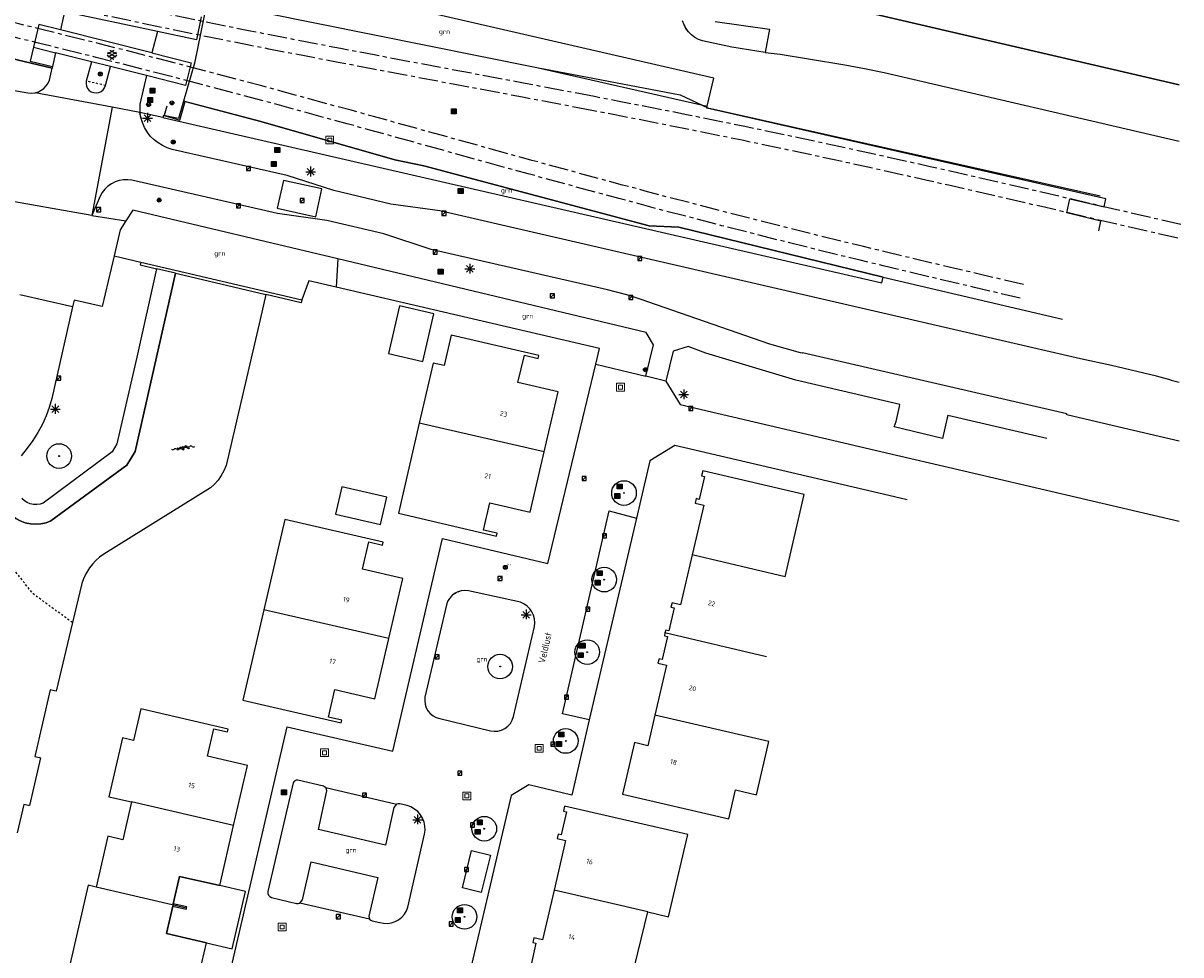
# Model space of a CAD drawing. Header units: metres. Extents: x 116958 to 118326, y 475500 to 477904.
# Tile 990 of 1001: x 117882 to 118000, y 477325 to 477420. Entities that reach past the tile are written whole.
import ezdxf

# ---------------------------------------------------------------- set-up
doc = ezdxf.new("R2010")
doc.units = ezdxf.units.M
doc.header["$LTSCALE"] = 0.2
doc.linetypes.add('AM-AS', pattern=[16, 10, -2, 2, -2])
doc.linetypes.add('MATGRENS', pattern=[2, 1, -1])
doc.layers.get('0').update_dxf_attribs({"color": 6})
for name, color, linetype in [('B-WE-AM-AS_SPOOR_TRAM-G', 252, 'AM-AS'), ('B-WE-GR-BOOM-G', 252, 'Continuous'), ('B-WE-GR-GROENVOORZIENING-GV', 252, 'Continuous'), ('B-WE-GW-WATERGANG_WATERLIJN-G', 252, 'Continuous'), ('B-WE-IE-MEUBILAIR-G', 252, 'Continuous'), ('B-WE-IE-MEUBILAIR_WEGMEUBILAIR_LICHTMAST-G', 252, 'Continuous'), ('B-WE-IE-MEUBILAIR_WEGMEUBILAIR_VERKEERSBORD-PAAL', 252, 'Continuous'), ('B-WE-IE-MEUBILAIR_WEGMEUBILAIR_VERKEERSLICHT-G', 252, 'Continuous'), ('B-WE-IE-TERREINAFSCHEIDING_KUNSTMATIG_HEKWERK-G', 252, 'HEKWERK'), ('B-WE-KW-KUNSTWERK_WALBESCHERMING-GV', 252, 'Continuous'), ('B-WE-OG-BEBOUWING-GV', 252, 'Continuous'), ('B-WE-OG-HUISNUMMER-T25', 2, 'Continuous'), ('B-WE-OG-STRAATNAAM-T35', 3, 'Continuous'), ('B-WE-RI-HWA_KOLK_TROTTOIRKOLK-G', 252, 'Continuous'), ('B-WE-VH-MATERIAALGRENS-G', 252, 'MATGRENS'), ('B-WE-VH-VERHARDING_ASFALT-GV', 252, 'Continuous')]:
    doc.layers.add(name, color=color, linetype=linetype)
doc.layers.add('B-WE-RI-RIOOLPUT', color=31, linetype='Continuous', lineweight=0)
doc.styles.get("Standard").update_dxf_attribs({"font": 'isocp.shx'})
doc.linetypes.add('HEKWERK', pattern='A,5,-1,[103,standaard.shx,S=0.5,R=0,X=0,Y=0],-1', length=7)

# ---------------------------------------------------------------- blocks, each defined once
blk = doc.blocks.new('BGTGV')
for p, q in [((0.0197, 0.04605), (-0.0497, 0.00595)), ((0.0433, 0.025), (-0.0433, -0.025)), ((0.0433, -0.025), (-0.0433, 0.025)), ((0.04965, 0.006), (-0.01975, 0.04605)), ((0.01965, -0.046), (-0.0494, -0.00615)), ((0.04955, -0.00605), (-0.0197, -0.046))]:
    blk.add_line(p, q)
blk = doc.blocks.new('BGT_GR')
at = {"insert": (0.043, 0.019), "char_height": 0.1, "attachment_point": 5, "line_spacing_factor": 0.8}
blk.add_mtext('{\\C256;grn}', dxfattribs=at)
blk = doc.blocks.new('BGTWT')
for centre, start_param, end_param in [((-0.024, -0.058), 5.873058, 6.693313), ((0.001, 0.072), 2.731465, 3.55172), ((0.027, -0.043), 5.873058, 6.693313), ((0.028, -0.058), 5.873058, 6.693313), ((0.053, 0.072), 2.731465, 3.55172), ((0.08, -0.043), 5.873058, 6.693313), ((0.106, 0.072), 2.731465, 3.55172), ((-0.106, 0.044), 2.731465, 3.55172), ((-0.08, -0.071), 5.873058, 6.693313), ((-0.053, 0.044), 2.731465, 3.55172), ((-0.05, 0.057), 2.731465, 3.55172), ((-0.027, -0.071), 5.873058, 6.693313), ((-0.001, 0.044), 2.731465, 3.55172), ((0.002, 0.057), 2.731465, 3.55172), ((0.055, 0.057), 2.731465, 3.55172)]:
    blk.add_ellipse(centre, major_axis=(0, 0.0627), ratio=0.52488, start_param=start_param, end_param=end_param)
blk = doc.blocks.new('CELQ211865')
for p, q in [((-0.5, 0), (0.5, 0)), ((0.35, -0.34), (-0.35, 0.34)), ((0.35, 0.34), (-0.35, -0.34)), ((0, 0.53), (0, -0.47))]:
    blk.add_line(p, q)
blk = doc.blocks.new('CELQ201000')
at = {"flags": 128}
for points in [[(-0.25, -0.25), (-0.25, 0.25), (0.25, 0.25), (0.25, -0.25), (-0.25, -0.25)], [(-0.18, -0.18), (-0.18, 0.18), (0.18, 0.18), (0.18, -0.18), (-0.18, -0.18)], [(-0.11, -0.11), (-0.11, 0.11), (0.11, 0.11), (0.11, -0.11), (-0.11, -0.11)], [(-0.04, -0.04), (-0.04, 0.04), (0.04, 0.04), (0.04, -0.04), (-0.04, -0.04)]]:
    blk.add_lwpolyline(points, dxfattribs=at)
blk = doc.blocks.new('Vri')
blk.add_lwpolyline([(-132, 151), (0, -200), (132, 151)])
blk.add_circle((0, 0), 200)
blk = doc.blocks.new('Vb')
blk.add_lwpolyline([(125, -138), (-127, -138), (0, 185), (114, -100), (-71, -100), (0, 100), (56, -60), (-13, -60), (0, -20), (1, 30)])
blk.add_circle((0, 0), 200)
blk = doc.blocks.new('Brandkr')
for p, q in [((-141, 141), (141, -141)), ((-141, -141), (141, 141))]:
    blk.add_line(p, q)
blk.add_circle((0, 0), 200)
at = {"oblique": 15}
blk.add_text('brk', height=180, dxfattribs=at).set_placement((172, 218))
blk = doc.blocks.new('Pbrd')
for points in [[(-400, -400), (400, -400), (400, 400), (-400, 400)], [(-200, -200), (200, -200), (200, 200), (-200, 200)]]:
    blk.add_lwpolyline(points, close=True)
blk = doc.blocks.new('Kvtrot')
blk.add_line((0, -420), (420, 0))
at = {"flags": 128}
blk.add_lwpolyline([(0, -420), (420, -420), (420, 0), (0, 0)], close=True, dxfattribs=at)
blk = doc.blocks.new('Bestboom')
h = blk.add_hatch(color=256)
h.dxf.hatch_style = 1
h.paths.add_polyline_path([(41, 0, 1), (-41, 0, 1)])
for radius in [1260, 41.1]:
    blk.add_circle((0, 0), radius)

msp = doc.modelspace()

# ---------------------------------------------------------------- linework, layer by layer
at = {"layer": 'B-WE-AM-AS_SPOOR_TRAM-G', "flags": 128}
for points in [[(117940.191, 477412.386), (117937.834, 477412.838), (117935.476, 477413.287), (117933.118, 477413.734), (117930.758, 477414.179), (117921.324, 477415.953), (117918.965, 477416.398), (117916.608, 477416.845), (117914.25, 477417.294), (117911.894, 477417.745), (117909.54, 477418.199), (117907.185, 477418.659), (117904.832, 477419.123), (117902.481, 477419.59), (117896.519, 477420.804), (117890.565, 477422.053), (117884.618, 477423.339), (117882.277, 477423.856), (117879.936, 477424.378), (117877.596, 477424.905), (117875.256, 477425.435), (117870.578, 477426.504), (117868.239, 477427.043), (117863.564, 477428.125), (117861.227, 477428.668), (117723.03, 477460.734), (117718.349, 477461.821)], [(117939.921, 477410.976), (117937.564, 477411.428), (117935.208, 477411.877), (117932.85, 477412.324), (117930.492, 477412.769), (117921.058, 477414.543), (117918.699, 477414.988), (117916.34, 477415.435), (117913.982, 477415.884), (117911.624, 477416.335), (117909.266, 477416.791), (117906.909, 477417.251), (117904.554, 477417.715), (117902.197, 477418.184), (117896.228, 477419.399), (117890.266, 477420.65), (117884.312, 477421.937), (117881.967, 477422.456), (117879.622, 477422.978), (117877.28, 477423.505), (117874.938, 477424.035), (117870.256, 477425.106), (117867.917, 477425.645), (117863.24, 477426.727), (117860.903, 477427.27), (117722.706, 477459.336), (117718.025, 477460.423)], [(117984.063, 477393.187), (117981.731, 477393.73), (117979.394, 477394.276), (117977.059, 477394.823), (117974.724, 477395.374), (117972.39, 477395.929), (117970.057, 477396.487), (117967.725, 477397.049), (117965.395, 477397.616), (117959.49, 477399.08), (117953.594, 477400.58), (117947.708, 477402.116), (117945.39, 477402.731), (117943.073, 477403.351), (117940.757, 477403.976), (117938.443, 477404.604), (117933.814, 477405.872), (117931.5, 477406.509), (117929.188, 477407.148), (117919.936, 477409.709), (117917.623, 477410.349), (117915.308, 477410.986), (117912.992, 477411.621), (117910.677, 477412.253), (117908.36, 477412.883), (117906.041, 477413.509), (117903.722, 477414.129), (117901.4, 477414.746), (117895.505, 477416.284), (117889.601, 477417.786), (117883.688, 477419.252), (117881.354, 477419.819), (117879.02, 477420.383), (117876.684, 477420.941), (117874.348, 477421.496), (117872.011, 477422.047), (117869.675, 477422.596), (117867.337, 477423.142), (117864.999, 477423.686), (117717.45, 477457.922)], [(117983.737, 477391.789), (117981.405, 477392.332), (117979.068, 477392.878), (117976.731, 477393.427), (117974.394, 477393.978), (117972.058, 477394.533), (117969.721, 477395.091), (117967.387, 477395.655), (117965.053, 477396.222), (117959.14, 477397.688), (117953.236, 477399.19), (117947.342, 477400.728), (117945.02, 477401.345), (117942.701, 477401.965), (117940.383, 477402.59), (117938.065, 477403.22), (117933.434, 477404.488), (117931.12, 477405.125), (117928.806, 477405.764), (117919.554, 477408.327), (117917.241, 477408.965), (117914.928, 477409.602), (117912.614, 477410.237), (117910.299, 477410.869), (117907.984, 477411.497), (117905.669, 477412.123), (117903.352, 477412.743), (117901.034, 477413.358), (117895.147, 477414.894), (117889.251, 477416.394), (117883.346, 477417.858), (117881.016, 477418.425), (117878.684, 477418.987), (117876.352, 477419.545), (117874.018, 477420.1), (117871.683, 477420.651), (117869.347, 477421.198), (117867.011, 477421.744), (117864.673, 477422.288), (117717.126, 477456.524)], [(118000.162, 477399.305), (117986.237, 477402.536), (117981.559, 477403.615), (117979.219, 477404.152), (117976.878, 477404.687), (117974.536, 477405.217), (117972.194, 477405.744), (117969.849, 477406.266), (117967.504, 477406.785), (117961.55, 477408.072), (117955.588, 477409.323), (117949.619, 477410.538), (117947.262, 477411.007), (117944.906, 477411.471), (117942.549, 477411.93), (117940.192, 477412.385)], [(117999.838, 477397.907), (117985.913, 477401.138), (117981.237, 477402.217), (117978.899, 477402.754), (117976.56, 477403.287), (117974.22, 477403.817), (117971.88, 477404.344), (117969.539, 477404.866), (117967.198, 477405.383), (117961.251, 477406.669), (117955.297, 477407.918), (117949.335, 477409.132), (117946.984, 477409.599), (117944.63, 477410.063), (117942.275, 477410.522), (117939.92, 477410.977)]]:
    msp.add_lwpolyline(points, dxfattribs=at)
at = {"layer": 'B-WE-GR-GROENVOORZIENING-GV', "flags": 128}
for points in [[(117913.968, 477395.794), (117913.79, 477392.9)], [(117940.345, 477385.049), (117940.728, 477386.643), (117913.79, 477392.9), (117911.004, 477393.547), (117910.293, 477391.614)], [(117926.578, 477361.87), (117926.226, 477361.767), (117925.899, 477361.599)], [(117909.717, 477342.51), (117909.576, 477342.454), (117909.461, 477342.356)]]:
    msp.add_lwpolyline(points, dxfattribs=at)
at = {"layer": 'B-WE-GW-WATERGANG_WATERLIJN-G', "flags": 128}
for points in [[(118000, 477413.593), (117964.023, 477421.937), (117952.02, 477424.721)], [(117880.2, 477369.959), (117880.585, 477369.583), (117881.019, 477369.265), (117881.494, 477369.011), (117881.999, 477368.826), (117882.526, 477368.713), (117883.063, 477368.676), (117883.6, 477368.714), (117884.126, 477368.827), (117884.631, 477369.013), (117892.375, 477374.705), (117893.254, 477376.123), (117897.367, 477394.337)], [(117906.612, 477392.169), (117906.013, 477389.603), (117902.527, 477374.665), (117902.316, 477374.145), (117902.048, 477373.653), (117901.725, 477373.195), (117901.352, 477372.776), (117900.933, 477372.403), (117890.019, 477365.623), (117889.607, 477365.319), (117889.225, 477364.98), (117888.875, 477364.607), (117888.56, 477364.204), (117888.245, 477363.709), (117887.984, 477363.184), (117887.78, 477362.634), (117886.82, 477358.627), (117885.143, 477351.629), (117884.999, 477351.662), (117884.559, 477351.764), (117882.988, 477344.942), (117883.439, 477344.838), (117883.572, 477344.807), (117882.444, 477339.909), (117882.32, 477339.938), (117881.86, 477340.044), (117881.186, 477337.12)]]:
    msp.add_lwpolyline(points, dxfattribs=at)
at = {"layer": 'B-WE-IE-TERREINAFSCHEIDING_KUNSTMATIG_HEKWERK-G', "flags": 128}
for points in [[(117836.791, 477426.736), (117884.745, 477415.297)], [(117899.013, 477422.523), (117899.2, 477423.41), (117899.229, 477423.548), (117900.853, 477423.159), (117900.771, 477422.093), (117934.315, 477415.362), (117948.967, 477412.584), (117951.786, 477411.248), (117991.9, 477402.249)], [(117896.492, 477411.425), (117896.209, 477410.444), (117897.814, 477409.993), (117898.35, 477411.881), (117906.092, 477409.84), (117919.799, 477405.93), (117922.738, 477405.319), (117945.813, 477399.181), (117948.838, 477399.026), (117969.725, 477393.924), (117988.049, 477389.647)]]:
    msp.add_lwpolyline(points, dxfattribs=at)
at = {"layer": 'B-WE-KW-KUNSTWERK_WALBESCHERMING-GV', "flags": 128}
for points in [[(117952.02, 477424.721), (117964.023, 477421.937), (118000, 477413.593)], [(117897.367, 477394.337), (117893.254, 477376.123), (117892.375, 477374.705), (117884.631, 477369.013), (117884.126, 477368.827), (117883.6, 477368.714), (117883.063, 477368.676), (117882.526, 477368.713), (117881.999, 477368.826), (117881.494, 477369.011), (117881.019, 477369.265), (117880.585, 477369.583), (117880.2, 477369.959), (117878.389, 477372.028)], [(117906.612, 477392.169), (117906.013, 477389.603), (117902.527, 477374.665), (117902.316, 477374.145), (117902.048, 477373.653), (117901.725, 477373.195), (117901.352, 477372.776), (117900.933, 477372.403), (117890.019, 477365.623), (117889.607, 477365.319), (117889.225, 477364.98), (117888.875, 477364.607), (117888.56, 477364.204), (117888.245, 477363.709), (117887.984, 477363.184), (117887.78, 477362.634), (117886.82, 477358.627), (117885.143, 477351.629), (117884.999, 477351.662), (117884.559, 477351.764), (117882.988, 477344.942), (117883.439, 477344.838), (117883.572, 477344.807), (117882.444, 477339.909), (117882.32, 477339.938), (117881.86, 477340.044), (117881.186, 477337.12)]]:
    msp.add_lwpolyline(points, dxfattribs=at)
at = {"layer": 'B-WE-OG-BEBOUWING-GV', "flags": 128}
for points in [[(117893.815, 477395.479), (117893.746, 477395.186), (117895.42, 477394.794)], [(117893.815, 477395.479), (117898.339, 477394.418), (117910.293, 477391.614)], [(117897.367, 477394.337), (117895.42, 477394.794)], [(117897.367, 477394.337), (117898.259, 477394.128), (117906.612, 477392.169)], [(117910.293, 477391.614), (117910.212, 477391.3), (117906.612, 477392.169)], [(117919.135, 477386.117), (117922.641, 477385.302), (117923.772, 477390.172), (117920.266, 477390.987), (117919.135, 477386.117)], [(117935.054, 477376.06), (117936.476, 477382.194), (117932.365, 477383.148), (117933.054, 477385.946), (117934.436, 477385.625), (117934.503, 477385.908), (117925.552, 477387.992), (117924.83, 477384.895), (117923.72, 477385.153), (117922.292, 477379.02)], [(117922.292, 477379.02), (117920.148, 477369.806), (117930.199, 477367.463), (117930.262, 477367.751), (117928.868, 477368.074), (117929.519, 477370.879), (117933.631, 477369.925), (117935.054, 477376.06)], [(117935.054, 477376.06), (117922.292, 477379.02)], [(117959.686, 477363.306), (117961.633, 477371.715), (117951.269, 477374.144), (117951.149, 477373.628), (117951.461, 477373.556), (117950.918, 477371.219), (117950.606, 477371.291), (117950.5, 477370.837), (117951.376, 477370.632), (117950.192, 477365.538)], [(117914.356, 477372.499), (117913.712, 477369.713), (117918.34, 477368.643), (117918.984, 477371.43), (117914.356, 477372.499)], [(117919.177, 477356.981), (117920.595, 477363.12), (117916.492, 477364.068), (117917.14, 477366.873), (117918.534, 477366.538), (117918.603, 477366.83), (117908.547, 477369.151), (117906.403, 477359.917)], [(117950.192, 477365.538), (117949.011, 477360.454), (117948.134, 477360.658), (117948.028, 477360.201), (117948.34, 477360.129), (117947.797, 477357.791), (117947.485, 477357.863), (117947.415, 477357.56)], [(117959.686, 477363.306), (117950.192, 477365.538)], [(117906.403, 477359.917), (117904.261, 477350.695), (117914.318, 477348.37), (117914.387, 477348.662), (117912.995, 477348.968), (117913.642, 477351.775), (117917.754, 477350.824), (117919.177, 477356.981)], [(117919.177, 477356.981), (117906.403, 477359.917)], [(117947.415, 477357.56), (117947.347, 477357.269), (117947.659, 477357.197), (117947.116, 477354.859), (117946.804, 477354.931), (117946.697, 477354.473), (117947.574, 477354.268), (117946.39, 477349.174)], [(117957.792, 477355.123), (117947.415, 477357.56)], [(117903.307, 477337.87), (117904.731, 477344.007), (117900.628, 477344.958), (117901.28, 477347.769), (117902.664, 477347.447), (117902.732, 477347.739), (117893.821, 477349.813), (117893.068, 477346.58), (117891.943, 477346.839), (117890.553, 477340.823), (117892.868, 477340.287)], [(117946.39, 477349.174), (117945.662, 477346.038), (117944.296, 477346.354), (117943.078, 477341.083), (117953.946, 477338.571), (117954.634, 477341.526), (117956.788, 477341.033), (117958.034, 477346.46)], [(117958.034, 477346.46), (117946.39, 477349.174)], [(117892.868, 477340.287), (117891.969, 477336.419), (117890.43, 477336.781), (117889.246, 477331.584)], [(117903.307, 477337.87), (117892.868, 477340.287)], [(117945.648, 477329.049), (117947.781, 477328.552), (117949.74, 477336.946), (117937.142, 477339.864), (117937.023, 477339.348), (117937.335, 477339.276), (117936.793, 477336.938), (117936.481, 477337.01), (117936.376, 477336.558), (117937.253, 477336.356), (117936.075, 477331.269)], [(117898.478, 477329.443), (117898.504, 477329.56), (117897.131, 477329.879), (117897.783, 477332.685), (117901.884, 477331.734), (117903.307, 477337.87)], [(117900.528, 477325.889), (117903.158, 477325.279), (117904.515, 477331.124), (117901.884, 477331.734), (117897.783, 477332.685), (117897.131, 477329.879), (117897.074, 477329.636), (117896.427, 477326.84), (117900.528, 477325.889)], [(117889.246, 477331.584), (117888.441, 477331.77), (117886.348, 477322.748)], [(117898.478, 477329.443), (117889.246, 477331.584)], [(117936.075, 477331.269), (117934.898, 477326.183), (117934.019, 477326.387), (117933.912, 477325.92), (117934.224, 477325.849), (117933.685, 477323.51), (117933.373, 477323.581), (117933.253, 477323.064), (117943.626, 477320.661), (117945.648, 477329.049)], [(117945.648, 477329.049), (117936.075, 477331.269)], [(117899.104, 477319.751), (117900.528, 477325.889), (117896.427, 477326.84), (117897.074, 477329.636), (117898.449, 477329.316), (117898.478, 477329.443)]]:
    msp.add_lwpolyline(points, dxfattribs=at)
at = {"layer": 'B-WE-VH-MATERIAALGRENS-G', "flags": 128}
for points in [[(117949.359, 477419.727), (117949.559, 477419.345), (117949.814, 477418.997)], [(117890.214, 477413.522), (117888.239, 477413.974)], [(117893.728, 477410.765), (117893.819, 477410.239), (117893.973, 477409.728)], [(117886.82, 477358.627), (117882.797, 477361.562), (117878.102, 477367.5)], [(117925.899, 477361.599), (117926.226, 477361.767), (117926.578, 477361.87)], [(117909.461, 477342.356), (117909.576, 477342.454), (117909.717, 477342.51)]]:
    msp.add_lwpolyline(points, dxfattribs=at)
at = {"layer": 'B-WE-VH-VERHARDING_ASFALT-GV'}
for p, q in [((117884.745, 477415.297), (117836.791, 477426.736)), ((117952.401, 477414.271), (117900.151, 477426.307)), ((117900.593, 477422.129), (117899.301, 477415.812)), ((117900.593, 477422.129), (117934.315, 477415.362)), ((117886.009, 477421.044), (117885.608, 477419.216)), ((117895.51, 477419.038), (117886.009, 477421.044)), ((117883.385, 477419.772), (117882.838, 477417.433)), ((117885.608, 477419.216), (117883.385, 477419.772)), ((117899.981, 477420.555), (117899.495, 477418.196)), ((117949.359, 477419.727), (117949.219, 477420.135)), ((117952.533, 477420.061), (117958.095, 477419.288)), ((117894.954, 477416.878), (117885.608, 477419.216)), ((117895.51, 477419.038), (117894.954, 477416.878)), ((117899.495, 477418.196), (117895.51, 477419.038)), ((117949.559, 477419.345), (117949.359, 477419.727)), ((117949.814, 477418.997), (117949.559, 477419.345)), ((117950.117, 477418.691), (117949.814, 477418.997)), ((117950.464, 477418.433), (117950.117, 477418.691)), ((117958.095, 477419.288), (117957.654, 477416.909)), ((117882.838, 477417.433), (117882.501, 477415.995)), ((117882.838, 477417.433), (117885.091, 477416.867)), ((117950.844, 477418.231), (117950.464, 477418.433)), ((117951.251, 477418.087), (117950.844, 477418.231)), ((117954.235, 477417.441), (117951.251, 477418.087)), ((117957.654, 477416.909), (117954.235, 477417.441)), ((117885.091, 477416.867), (117884.781, 477415.461)), ((117888.778, 477415.941), (117885.091, 477416.867)), ((117894.954, 477416.878), (117898.971, 477415.829)), ((117957.654, 477416.909), (117959.179, 477416.71)), ((117959.179, 477416.71), (117962.073, 477416.243)), ((117962.073, 477416.243), (117965.806, 477415.645)), ((117867.058, 477415.563), (117882.251, 477412.758)), ((117882.501, 477415.995), (117884.781, 477415.461)), ((117884.475, 477414.074), (117884.745, 477415.297)), ((117884.781, 477415.461), (117884.745, 477415.297)), ((117888.778, 477415.941), (117888.239, 477413.974)), ((117890.705, 477415.468), (117888.778, 477415.941)), ((117890.214, 477413.522), (117890.705, 477415.468)), ((117894.404, 477414.539), (117890.705, 477415.468)), ((117899.301, 477415.812), (117898.173, 477411.928)), ((117898.971, 477415.829), (117898.396, 477413.536)), ((117934.315, 477415.362), (117951.739, 477411.394)), ((117965.806, 477415.645), (117967.823, 477415.274)), ((117967.823, 477415.274), (117969.829, 477414.848)), ((117884.337, 477413.763), (117884.475, 477414.074)), ((117888.239, 477413.974), (117888.213, 477413.715)), ((117894.404, 477414.539), (117893.716, 477411.605)), ((117898.396, 477413.536), (117894.404, 477414.539)), ((117951.739, 477411.394), (117952.401, 477414.271)), ((117969.829, 477414.848), (118000, 477407.846)), ((117882.251, 477412.758), (117882.633, 477412.729)), ((117882.633, 477412.729), (117883.014, 477412.774)), ((117883.014, 477412.774), (117883.339, 477412.874)), ((117890.872, 477411.3), (117883.014, 477412.774)), ((117883.339, 477412.874), (117883.642, 477413.029)), ((117883.642, 477413.029), (117883.915, 477413.232)), ((117883.915, 477413.232), (117884.149, 477413.479)), ((117884.149, 477413.479), (117884.337, 477413.763)), ((117888.213, 477413.715), (117888.257, 477413.458)), ((117888.257, 477413.458), (117888.367, 477413.222)), ((117888.367, 477413.222), (117888.536, 477413.024)), ((117888.536, 477413.024), (117888.752, 477412.877)), ((117888.752, 477412.877), (117888.999, 477412.794)), ((117888.999, 477412.794), (117889.258, 477412.768)), ((117889.258, 477412.768), (117889.515, 477412.809)), ((117889.515, 477412.809), (117889.753, 477412.913)), ((117889.753, 477412.913), (117889.958, 477413.074)), ((117889.958, 477413.074), (117890.115, 477413.282)), ((117890.115, 477413.282), (117890.214, 477413.522)), ((117893.716, 477411.605), (117893.702, 477411.185)), ((117898.173, 477411.928), (117897.655, 477410.145)), ((117906.092, 477409.84), (117898.173, 477411.928)), ((117890.872, 477411.3), (117888.797, 477400.24)), ((117893.728, 477410.765), (117890.872, 477411.3)), ((117893.702, 477411.185), (117893.728, 477410.765)), ((117893.819, 477410.239), (117893.728, 477410.765)), ((117896.051, 477410.246), (117893.728, 477410.765)), ((117896.118, 477410.463), (117896.051, 477410.246)), ((117897.655, 477410.145), (117896.118, 477410.463)), ((117951.698, 477411.216), (117951.739, 477411.394)), ((117992.508, 477401.949), (117951.698, 477411.216)), ((117893.973, 477409.728), (117893.819, 477410.239)), ((117894.188, 477409.24), (117893.973, 477409.728)), ((117894.461, 477408.782), (117894.188, 477409.24)), ((117896.051, 477410.246), (117969.592, 477393.341)), ((117919.799, 477405.93), (117906.092, 477409.84)), ((117894.788, 477408.36), (117894.461, 477408.782)), ((117895.164, 477407.981), (117894.788, 477408.36)), ((117895.583, 477407.651), (117895.164, 477407.981)), ((117896.039, 477407.374), (117895.583, 477407.651)), ((117896.525, 477407.154), (117896.039, 477407.374)), ((117897.035, 477406.996), (117896.525, 477407.154)), ((117908.768, 477404.329), (117897.035, 477406.996)), ((117922.738, 477405.319), (117919.799, 477405.93)), ((117945.813, 477399.181), (117922.738, 477405.319)), ((117890.446, 477403.234), (117890.132, 477402.931)), ((117890.801, 477403.486), (117890.446, 477403.234)), ((117891.191, 477403.682), (117890.801, 477403.486)), ((117891.606, 477403.817), (117891.191, 477403.682)), ((117892.036, 477403.888), (117891.606, 477403.817)), ((117892.472, 477403.893), (117892.036, 477403.888)), ((117892.904, 477403.832), (117892.472, 477403.893)), ((117907.794, 477400.445), (117892.904, 477403.832)), ((117908.398, 477403.816), (117907.771, 477400.973)), ((117912.335, 477402.948), (117908.398, 477403.816)), ((117913.547, 477402.789), (117908.768, 477404.329)), ((117888.797, 477400.24), (117874.673, 477402.707)), ((117889.659, 477402.201), (117888.797, 477400.24)), ((117889.868, 477402.584), (117889.659, 477402.201)), ((117890.132, 477402.931), (117889.868, 477402.584)), ((117911.708, 477400.105), (117912.335, 477402.948)), ((117919.374, 477401.385), (117913.547, 477402.789)), ((117907.771, 477400.973), (117911.708, 477400.105)), ((117924.398, 477400.726), (117919.374, 477401.385)), ((117988.487, 477400.491), (117988.818, 477401.954)), ((117988.818, 477401.954), (117992.324, 477401.134)), ((117992.324, 477401.134), (117992.508, 477401.949)), ((117888.797, 477400.24), (117892.291, 477399.683)), ((117892.291, 477399.683), (117891.699, 477398.78)), ((117893.012, 477400.783), (117892.291, 477399.683)), ((117913.968, 477395.794), (117893.012, 477400.783)), ((117912.832, 477399.715), (117907.794, 477400.445)), ((117918.664, 477398.355), (117912.832, 477399.715)), ((117989.908, 477385.574), (117924.398, 477400.726)), ((117991.992, 477399.671), (117988.487, 477400.491)), ((117991.764, 477398.661), (117991.992, 477399.671)), ((117891.699, 477398.78), (117891.077, 477396.121)), ((117948.838, 477399.026), (117945.813, 477399.181)), ((117969.725, 477393.924), (117948.838, 477399.026)), ((117923.512, 477396.775), (117918.664, 477398.355)), ((117891.077, 477396.121), (117889.864, 477390.941)), ((117891.077, 477396.121), (117893.815, 477395.479)), ((117941.548, 477392.652), (117923.512, 477396.775)), ((117945.504, 477388.286), (117913.968, 477395.794)), ((117895.42, 477394.794), (117893.405, 477385.74)), ((117969.592, 477393.341), (117969.725, 477393.924)), ((117943.497, 477392.128), (117941.548, 477392.652)), ((117886.838, 477390.912), (117881.457, 477392.131)), ((117886.987, 477391.568), (117886.838, 477390.912)), ((117889.864, 477390.941), (117886.987, 477391.568)), ((117944.882, 477391.692), (117943.497, 477392.128)), ((117958.12, 477387.071), (117944.882, 477391.692)), ((117886.838, 477390.912), (117884.701, 477381.514)), ((117946.256, 477387.009), (117945.504, 477388.286)), ((117945.471, 477383.797), (117946.256, 477387.009)), ((117949.772, 477386.857), (117948.265, 477386.367)), ((117951.606, 477386.17), (117949.772, 477386.857)), ((117961.264, 477386.196), (117958.12, 477387.071)), ((117893.405, 477385.74), (117891.379, 477376.894)), ((117948.265, 477386.367), (117947.517, 477383.307)), ((117960.791, 477383.399), (117951.606, 477386.17)), ((117961.493, 477386.155), (117961.264, 477386.196)), ((117988.512, 477379.971), (117961.492, 477386.212)), ((117961.492, 477386.212), (117961.493, 477386.155)), ((117993.065, 477384.893), (117989.908, 477385.574)), ((117935.449, 477364.669), (117940.345, 477385.049)), ((117940.345, 477385.049), (117945.471, 477383.797)), ((117997.678, 477383.823), (117993.065, 477384.893)), ((117947.517, 477383.307), (117945.471, 477383.797)), ((117947.517, 477383.307), (117948.973, 477380.912)), ((117971.438, 477380.902), (117960.791, 477383.399)), ((117999.181, 477383.419), (117997.678, 477383.823)), ((117999.18, 477383.353), (117999.181, 477383.419)), ((118000, 477383.166), (117999.18, 477383.353)), ((117884.701, 477381.514), (117884.44, 477380.624)), ((117948.973, 477380.912), (117971.1, 477375.74)), ((117971.065, 477379.187), (117971.394, 477380.7)), ((117971.394, 477380.7), (117971.438, 477380.902)), ((117884.132, 477379.749), (117883.775, 477378.893)), ((117884.44, 477380.624), (117884.132, 477379.749)), ((117976.28, 477379.565), (117975.783, 477377.429)), ((117976.33, 477379.78), (117976.28, 477379.565)), ((117986.451, 477377.424), (117976.33, 477379.78)), ((117988.511, 477379.875), (117988.512, 477379.971)), ((117993.275, 477378.731), (117988.511, 477379.875)), ((117883.775, 477378.893), (117883.296, 477378.046)), ((117970.864, 477378.618), (117971.065, 477379.187)), ((117975.783, 477377.429), (117970.864, 477378.618)), ((118000, 477377.183), (117993.275, 477378.731)), ((117882.771, 477377.227), (117882.2, 477376.439)), ((117883.296, 477378.046), (117882.771, 477377.227)), ((117882.2, 477376.439), (117881.585, 477375.684)), ((117890.879, 477376.087), (117883.828, 477370.845)), ((117891.379, 477376.894), (117890.879, 477376.087)), ((117948.413, 477376.734), (117945.856, 477375.167)), ((117970.287, 477371.622), (117948.413, 477376.734)), ((117945.856, 477375.167), (117944.484, 477369.287)), ((117971.1, 477375.74), (117976.382, 477374.505)), ((117976.382, 477374.505), (118000, 477368.984)), ((117881.907, 477371.085), (117881.664, 477371.323)), ((117972.193, 477371.176), (117970.287, 477371.622)), ((117882.189, 477370.897), (117881.907, 477371.085)), ((117882.501, 477370.763), (117882.189, 477370.897)), ((117882.833, 477370.69), (117882.501, 477370.763)), ((117883.172, 477370.679), (117882.833, 477370.69)), ((117883.508, 477370.732), (117883.172, 477370.679)), ((117883.828, 477370.845), (117883.508, 477370.732)), ((117936.937, 477349.285), (117941.697, 477370.047)), ((117941.697, 477370.047), (117944.484, 477369.287)), ((117944.484, 477369.287), (117939.673, 477348.677)), ((117919.574, 477345.481), (117924.655, 477367.215)), ((117924.655, 477367.215), (117935.449, 477364.669)), ((117926.943, 477361.906), (117926.578, 477361.87)), ((117927.309, 477361.873), (117926.943, 477361.906)), ((117932.628, 477360.694), (117927.309, 477361.873)), ((117925.182, 477360.781), (117925.058, 477360.435)), ((117925.368, 477361.097), (117925.182, 477360.781)), ((117925.61, 477361.373), (117925.368, 477361.097)), ((117925.899, 477361.599), (117925.61, 477361.373)), ((117932.984, 477360.535), (117932.628, 477360.694)), ((117925.058, 477360.435), (117922.873, 477351.011)), ((117933.306, 477360.317), (117932.984, 477360.535)), ((117933.585, 477360.044), (117933.306, 477360.317)), ((117933.811, 477359.727), (117933.585, 477360.044)), ((117933.978, 477359.375), (117933.811, 477359.727)), ((117931.928, 477349.011), (117934.079, 477358.223)), ((117934.08, 477358.999), (117933.978, 477359.375)), ((117934.079, 477358.223), (117934.114, 477358.611)), ((117934.114, 477358.611), (117934.08, 477358.999)), ((117922.873, 477351.011), (117922.843, 477350.643)), ((117922.843, 477350.643), (117922.885, 477350.276)), ((117922.885, 477350.276), (117922.996, 477349.925)), ((117922.996, 477349.925), (117923.174, 477349.601)), ((117923.174, 477349.601), (117923.41, 477349.317)), ((117923.41, 477349.317), (117923.697, 477349.085)), ((117923.697, 477349.085), (117924.023, 477348.912)), ((117924.023, 477348.912), (117924.376, 477348.805)), ((117924.376, 477348.805), (117929.577, 477347.557)), ((117931.801, 477348.651), (117931.928, 477349.011)), ((117939.673, 477348.677), (117936.937, 477349.285)), ((117890.989, 477271.549), (117908.78, 477347.957)), ((117908.78, 477347.957), (117919.574, 477345.481)), ((117929.577, 477347.557), (117929.956, 477347.51)), ((117930.337, 477347.536), (117930.706, 477347.636)), ((117930.706, 477347.636), (117931.049, 477347.804)), ((117931.049, 477347.804), (117931.353, 477348.036)), ((117931.353, 477348.036), (117931.607, 477348.321)), ((117931.607, 477348.321), (117931.801, 477348.651)), ((117939.673, 477348.677), (117937.879, 477340.992)), ((117929.956, 477347.51), (117930.337, 477347.536)), ((117909.384, 477342.226), (117906.819, 477331.139)), ((117909.461, 477342.356), (117909.384, 477342.226)), ((117909.868, 477342.518), (117909.717, 477342.51)), ((117912.486, 477341.896), (117909.868, 477342.518)), ((117912.613, 477341.843), (117912.486, 477341.896)), ((117912.719, 477341.754), (117912.613, 477341.843)), ((117912.719, 477341.754), (117919.975, 477340.067)), ((117912.814, 477341.593), (117912.719, 477341.754)), ((117933.479, 477342.055), (117931.693, 477340.943)), ((117937.879, 477340.992), (117933.479, 477342.055)), ((117911.992, 477337.465), (117912.838, 477341.408)), ((117912.838, 477341.408), (117912.814, 477341.593)), ((117931.693, 477340.943), (117927.406, 477322.612)), ((117919.697, 477339.735), (117918.821, 477335.859)), ((117919.975, 477340.067), (117919.697, 477339.735)), ((117920.135, 477340.112), (117919.975, 477340.067)), ((117920.3, 477340.102), (117920.135, 477340.112)), ((117921.038, 477339.923), (117920.3, 477340.102)), ((117921.434, 477339.778), (117921.038, 477339.923)), ((117921.8, 477339.568), (117921.434, 477339.778)), ((117922.126, 477339.301), (117921.8, 477339.568)), ((117922.403, 477338.983), (117922.126, 477339.301)), ((117922.623, 477338.623), (117922.403, 477338.983)), ((117922.78, 477338.231), (117922.623, 477338.623)), ((117922.869, 477337.819), (117922.78, 477338.231)), ((117918.821, 477335.859), (117911.992, 477337.465)), ((117921.127, 477329.525), (117922.837, 477336.979)), ((117922.837, 477336.979), (117922.888, 477337.398)), ((117922.888, 477337.398), (117922.869, 477337.819)), ((117926.71, 477331.517), (117927.644, 477335.324)), ((117927.644, 477335.324), (117929.568, 477334.854)), ((117929.568, 477334.854), (117928.634, 477331.047)), ((117910.338, 477330.286), (117911.229, 477334.166)), ((117911.229, 477334.166), (117918.049, 477332.579)), ((117918.049, 477332.579), (117917.124, 477328.622)), ((117906.819, 477331.139), (117906.816, 477330.943)), ((117928.634, 477331.047), (117926.71, 477331.517)), ((117906.816, 477330.943), (117906.885, 477330.76)), ((117906.885, 477330.76), (117907.017, 477330.616)), ((117907.017, 477330.616), (117907.193, 477330.53)), ((117907.193, 477330.53), (117909.723, 477329.919)), ((117909.723, 477329.919), (117909.897, 477329.91)), ((117909.897, 477329.91), (117910.064, 477329.959)), ((117910.064, 477329.959), (117910.338, 477330.286)), ((117917.206, 477328.309), (117910.064, 477329.959)), ((117917.124, 477328.622), (117917.206, 477328.309)), ((117920.497, 477328.505), (117920.765, 477328.806)), ((117920.765, 477328.806), (117920.977, 477329.15)), ((117920.977, 477329.15), (117921.127, 477329.525)), ((117917.206, 477328.309), (117917.327, 477328.194)), ((117917.327, 477328.194), (117917.481, 477328.131)), ((117917.481, 477328.131), (117918.243, 477327.966)), ((117918.243, 477327.966), (117918.639, 477327.886)), ((117918.639, 477327.886), (117919.042, 477327.875)), ((117919.042, 477327.875), (117919.442, 477327.935)), ((117919.442, 477327.935), (117919.825, 477328.062)), ((117919.825, 477328.062), (117920.18, 477328.254)), ((117920.18, 477328.254), (117920.497, 477328.505))]:
    msp.add_line(p, q, dxfattribs=at)

# ---------------------------------------------------------------- block references
at = {"layer": 'B-WE-GR-BOOM-G', "xscale": 0.001, "yscale": 0.001, "zscale": 0.001}
for p in [(117885.462, 477375.644), (117943.222, 477371.867), (117941.198, 477363.013), (117939.462, 477355.606), (117930.552, 477354.128), (117937.264, 477346.521), (117928.934, 477337.552), (117926.913, 477328.545)]:
    msp.add_blockref('Bestboom', p, dxfattribs=at)
at = {"layer": 'B-WE-GR-GROENVOORZIENING-GV', "xscale": 5, "yscale": 5, "zscale": 5}
for p in [(117924.649, 477418.867), (117930.996, 477402.635), (117901.682, 477396.198), (117933.16, 477389.796), (117928.479, 477354.717), (117915.093, 477335.197)]:
    msp.add_blockref('BGT_GR', p, dxfattribs=at)
at = {"layer": 'B-WE-GW-WATERGANG_WATERLIJN-G', "xscale": 10, "yscale": 10, "zscale": 10}
msp.add_blockref('BGTWT', (117898.143, 477376.482), dxfattribs=at)
at = {"layer": 'B-WE-IE-MEUBILAIR-G', "xscale": 0.001, "yscale": 0.001, "zscale": 0.001}
msp.add_blockref('Brandkr', (117931.087, 477364.272), dxfattribs=at)
at = {"layer": 'B-WE-IE-MEUBILAIR_WEGMEUBILAIR_LICHTMAST-G'}
for p in [(117894.499, 477410.194), (117911.18, 477404.701), (117927.46, 477394.77), (117949.334, 477381.931), (117885.074, 477380.44), (117933.216, 477359.431), (117922.114, 477338.476)]:
    msp.add_blockref('CELQ211865', p, dxfattribs=at)
at = {"layer": 'B-WE-IE-MEUBILAIR_WEGMEUBILAIR_VERKEERSBORD-PAAL', "xscale": 0.001, "yscale": 0.001, "zscale": 0.001}
for p in [(117897.135, 477407.748), (117895.694, 477401.806), (117945.416, 477384.468)]:
    msp.add_blockref('Vb', p, dxfattribs=at)
at = {"layer": 'B-WE-IE-MEUBILAIR_WEGMEUBILAIR_VERKEERSLICHT-G', "xscale": 0.001, "yscale": 0.001, "zscale": 0.001}
for p in [(117889.676, 477414.702), (117894.611, 477411.572), (117896.992, 477411.745)]:
    msp.add_blockref('Vri', p, dxfattribs=at)
at = {"layer": 'B-WE-IE-MEUBILAIR_WEGMEUBILAIR_VERKEERSLICHT-G'}
for p in [(117895.015, 477412.987), (117894.773, 477412.033), (117925.821, 477410.883), (117907.772, 477406.939), (117907.421, 477405.496), (117926.523, 477402.74), (117924.485, 477394.491), (117942.769, 477372.528), (117942.545, 477371.554), (117940.521, 477362.7), (117940.745, 477363.674), (117939.009, 477356.267), (117938.785, 477355.293), (117936.587, 477346.208), (117936.811, 477347.182), (117908.448, 477341.279), (117928.481, 477338.213), (117928.257, 477337.239), (117926.46, 477329.206), (117926.236, 477328.232)]:
    msp.add_blockref('CELQ201000', p, dxfattribs=at)
at = {"layer": 'B-WE-RI-HWA_KOLK_TROTTOIRKOLK-G', "xscale": 0.001, "yscale": 0.001, "zscale": 0.001}
for p in [(117904.614, 477405.253), (117889.297, 477401.045), (117903.598, 477401.427), (117910.107, 477401.976), (117924.611, 477400.664), (117923.698, 477396.719), (117944.625, 477396.038), (117935.681, 477392.239), (117943.702, 477392.07), (117885.224, 477383.808), (117949.843, 477380.726), (117938.932, 477373.568), (117941.03, 477367.71), (117930.337, 477363.348), (117939.324, 477360.2), (117938.604, 477356.457), (117923.913, 477355.341), (117937.139, 477351.218), (117935.731, 477346.411), (117926.235, 477343.447), (117916.479, 477341.196), (117927.519, 477338.145), (117926.919, 477333.598), (117913.807, 477328.775), (117925.33, 477328.022)]:
    msp.add_blockref('Kvtrot', p, dxfattribs=at)
at = {"layer": 'B-WE-RI-RIOOLPUT', "xscale": 0.001, "yscale": 0.001, "zscale": 0.001}
for p in [(117913.132, 477407.954), (117942.867, 477382.693), (117912.592, 477345.32), (117934.552, 477345.767), (117927.152, 477340.905), (117908.269, 477327.506)]:
    msp.add_blockref('Pbrd', p, dxfattribs=at)
at = {"layer": 'B-WE-VH-VERHARDING_ASFALT-GV', "xscale": 10, "yscale": 10, "zscale": 10}
msp.add_blockref('BGTGV', (117890.875, 477416.654), dxfattribs=at)

# ---------------------------------------------------------------- texts
at = {"layer": 'B-WE-OG-HUISNUMMER-T25'}
for s, rotation, p in [('23', 346.9, (117930.481, 477379.808)), ('21', 346.9, (117928.911, 477373.423)), ('19', 347, (117914.438, 477360.792)), ('22', 346.9, (117951.758, 477360.423)), ('17', 347, (117913.046, 477354.482)), ('20', 346.9, (117949.796, 477351.744)), ('18', 346.9, (117947.895, 477344.209)), ('15', 346.9, (117898.628, 477341.807)), ('13', 346.9, (117897.121, 477335.312)), ('16', 347, (117939.327, 477334.031)), ('14', 347, (117937.493, 477326.308))]:
    msp.add_text(s, height=0.5, rotation=rotation, dxfattribs=at).set_placement(p)
at = {"layer": 'B-WE-OG-STRAATNAAM-T35', "insert": (117934.785, 477354.508), "char_height": 0.7, "attachment_point": 4, "rotation": 76.82507, "line_spacing_factor": 0.8}
msp.add_mtext('{\\C256;Veldlust}', dxfattribs=at)

doc.saveas('drawing.dxf')
